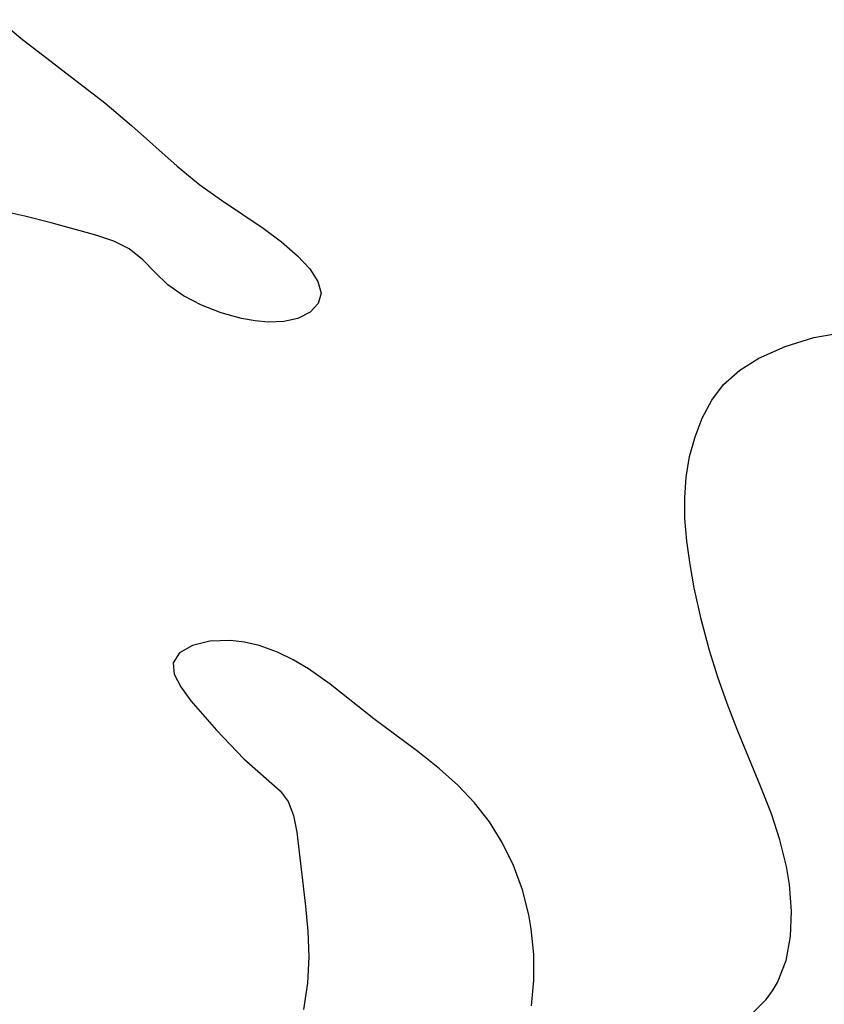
# Model space of a CAD drawing. Header units: metres. Extents: x 1073367 to 1082519, y 1569854 to 1574957.
# Tile 350 of 656: x 1076025 to 1076069, y 1573714 to 1573769. Entities that reach past the tile are written whole.
import ezdxf

# ---------------------------------------------------------------- set-up
doc = ezdxf.new("R2010")
doc.units = ezdxf.units.M
doc.layers.add('CGG_CurvaNivelLidar_v1', color=253, linetype='Continuous', lineweight=30)

msp = doc.modelspace()

# ---------------------------------------------------------------- linework, layer by layer
at = {"layer": 'CGG_CurvaNivelLidar_v1'}
for p, q in [((1076023.6891, 1573768.7638, 67.5), (1076024.9107, 1573767.7453, 67.5)), ((1076024.9107, 1573767.7453, 67.5), (1076029.5764, 1573764.1495, 67.5)), ((1076029.5764, 1573764.1495, 67.5), (1076031.051, 1573762.9064, 67.5)), ((1076031.051, 1573762.9064, 67.5), (1076033.5739, 1573760.6496, 67.5)), ((1076033.5739, 1573760.6496, 67.5), (1076034.8397, 1573759.6102, 67.5)), ((1076034.8397, 1573759.6102, 67.5), (1076036.0287, 1573758.7597, 67.5)), ((1076036.0287, 1573758.7597, 67.5), (1076038.3476, 1573757.2109, 67.5)), ((1076025.1428, 1573757.8812, 67.5), (1076023.621, 1573758.2073, 67.5)), ((1076026.5882, 1573757.5079, 67.5), (1076025.1428, 1573757.8812, 67.5)), ((1076029.0691, 1573756.8225, 67.5), (1076026.5882, 1573757.5079, 67.5)), ((1076038.3476, 1573757.2109, 67.5), (1076039.3623, 1573756.4516, 67.5)), ((1076030.0744, 1573756.4888, 67.5), (1076029.0691, 1573756.8225, 67.5)), ((1076030.9227, 1573756.0738, 67.5), (1076030.0744, 1573756.4888, 67.5)), ((1076039.3623, 1573756.4516, 67.5), (1076040.241, 1573755.6891, 67.5)), ((1076031.6709, 1573755.4665, 67.5), (1076030.9227, 1573756.0738, 67.5)), ((1076032.3335, 1573754.7682, 67.5), (1076031.6709, 1573755.4665, 67.5)), ((1076040.241, 1573755.6891, 67.5), (1076040.9216, 1573754.9622, 67.5)), ((1076033.067, 1573754.0654, 67.5), (1076032.3335, 1573754.7682, 67.5)), ((1076040.9216, 1573754.9622, 67.5), (1076041.3794, 1573754.2641, 67.5)), ((1076041.3794, 1573754.2641, 67.5), (1076041.55, 1573753.6124, 67.5)), ((1076033.9256, 1573753.4697, 67.5), (1076033.067, 1573754.0654, 67.5)), ((1076041.55, 1573753.6124, 67.5), (1076041.3865, 1573753.0355, 67.5)), ((1076034.9271, 1573752.9532, 67.5), (1076033.9256, 1573753.4697, 67.5)), ((1076041.3865, 1573753.0355, 67.5), (1076040.9387, 1573752.5552, 67.5)), ((1076036.018, 1573752.5275, 67.5), (1076034.9271, 1573752.9532, 67.5)), ((1076037.1469, 1573752.2096, 67.5), (1076036.018, 1573752.5275, 67.5)), ((1076040.9387, 1573752.5552, 67.5), (1076040.2665, 1573752.2075, 67.5)), ((1076037.8929, 1573752.0702, 67.5), (1076037.1469, 1573752.2096, 67.5)), ((1076038.6184, 1573752.0012, 67.5), (1076037.8929, 1573752.0702, 67.5)), ((1076039.4933, 1573752.0337, 67.5), (1076038.6184, 1573752.0012, 67.5)), ((1076040.2665, 1573752.2075, 67.5), (1076039.4933, 1573752.0337, 67.5)), ((1076068.8511, 1573751.1538, 67.5), (1076070.4649, 1573751.4405, 67.5)), ((1076067.2657, 1573750.6651, 67.5), (1076068.8511, 1573751.1538, 67.5)), ((1076065.8115, 1573750.0041, 67.5), (1076067.2657, 1573750.6651, 67.5)), ((1076064.7528, 1573749.3468, 67.5), (1076065.8115, 1573750.0041, 67.5)), ((1076063.8515, 1573748.5511, 67.5), (1076064.7528, 1573749.3468, 67.5)), ((1076063.1943, 1573747.6761, 67.5), (1076063.8515, 1573748.5511, 67.5)), ((1076062.6699, 1573746.6798, 67.5), (1076063.1943, 1573747.6761, 67.5)), ((1076062.2724, 1573745.6565, 67.5), (1076062.6699, 1573746.6798, 67.5)), ((1076061.97, 1573744.5662, 67.5), (1076062.2724, 1573745.6565, 67.5)), ((1076061.7748, 1573743.4202, 67.5), (1076061.97, 1573744.5662, 67.5)), ((1076061.6973, 1573742.2894, 67.5), (1076061.7748, 1573743.4202, 67.5)), ((1076061.7135, 1573741.1263, 67.5), (1076061.6973, 1573742.2894, 67.5)), ((1076061.8171, 1573739.8624, 67.5), (1076061.7135, 1573741.1263, 67.5)), ((1076061.9937, 1573738.5789, 67.5), (1076061.8171, 1573739.8624, 67.5)), ((1076062.2294, 1573737.2821, 67.5), (1076061.9937, 1573738.5789, 67.5)), ((1076062.6166, 1573735.5518, 67.5), (1076062.2294, 1573737.2821, 67.5)), ((1076063.0816, 1573733.8215, 67.5), (1076062.6166, 1573735.5518, 67.5)), ((1076034.419, 1573734.0836, 68), (1076033.7107, 1573733.676, 68)), ((1076035.3865, 1573734.3257, 68), (1076034.419, 1573734.0836, 68)), ((1076036.5317, 1573734.3678, 68), (1076035.3865, 1573734.3257, 68)), ((1076037.3107, 1573734.2737, 68), (1076036.5317, 1573734.3678, 68)), ((1076038.1164, 1573734.0843, 68), (1076037.3107, 1573734.2737, 68)), ((1076039.1366, 1573733.7177, 68), (1076038.1164, 1573734.0843, 68)), ((1076033.7107, 1573733.676, 68), (1076033.3602, 1573733.1244, 68)), ((1076040.0035, 1573733.3008, 68), (1076039.1366, 1573733.7177, 68)), ((1076063.5425, 1573732.3398, 67.5), (1076063.0816, 1573733.8215, 67.5)), ((1076033.3602, 1573733.1244, 68), (1076033.4196, 1573732.5059, 68)), ((1076040.8564, 1573732.7984, 68), (1076040.0035, 1573733.3008, 68)), ((1076033.4196, 1573732.5059, 68), (1076033.7755, 1573731.8015, 68)), ((1076042.061, 1573731.9415, 68), (1076040.8564, 1573732.7984, 68)), ((1076064.0522, 1573730.8731, 67.5), (1076063.5425, 1573732.3398, 67.5)), ((1076033.7755, 1573731.8015, 68), (1076034.3384, 1573731.0314, 68)), ((1076044.4682, 1573730.0263, 68), (1076042.061, 1573731.9415, 68)), ((1076034.3384, 1573731.0314, 68), (1076035.7562, 1573729.392, 68)), ((1076064.6042, 1573729.4275, 67.5), (1076064.0522, 1573730.8731, 67.5)), ((1076046.9154, 1573728.2093, 68), (1076044.4682, 1573730.0263, 68)), ((1076035.7562, 1573729.392, 68), (1076037.2717, 1573727.8093, 68)), ((1076065.9011, 1573726.3024, 67.5), (1076064.6042, 1573729.4275, 67.5)), ((1076048.1214, 1573727.2594, 68), (1076046.9154, 1573728.2093, 68)), ((1076037.2717, 1573727.8093, 68), (1076039.2811, 1573726.0353, 68)), ((1076049.1265, 1573726.358, 68), (1076048.1214, 1573727.2594, 68)), ((1076050.0514, 1573725.381, 68), (1076049.1265, 1573726.358, 68)), ((1076066.4998, 1573724.7638, 67.5), (1076065.9011, 1573726.3024, 67.5)), ((1076039.2811, 1573726.0353, 68), (1076039.7368, 1573725.4373, 68)), ((1076039.7368, 1573725.4373, 68), (1076040.0315, 1573724.6675, 68)), ((1076050.8767, 1573724.3149, 68), (1076050.0514, 1573725.381, 68)), ((1076040.0315, 1573724.6675, 68), (1076040.1994, 1573723.7535, 68)), ((1076066.973, 1573723.3221, 67.5), (1076066.4998, 1573724.7638, 67.5)), ((1076051.589, 1573723.1733, 68), (1076050.8767, 1573724.3149, 68)), ((1076040.1994, 1573723.7535, 68), (1076040.6903, 1573719.6496, 68)), ((1076052.2155, 1573721.8907, 68), (1076051.589, 1573723.1733, 68)), ((1076067.336, 1573721.8372, 67.5), (1076066.973, 1573723.3221, 67.5)), ((1076052.7082, 1573720.5528, 68), (1076052.2155, 1573721.8907, 68)), ((1076067.5019, 1573720.8423, 67.5), (1076067.336, 1573721.8372, 67.5)), ((1076053.0629, 1573719.1747, 68), (1076052.7082, 1573720.5528, 68)), ((1076067.617, 1573719.3768, 67.5), (1076067.5019, 1573720.8423, 67.5)), ((1076040.6903, 1573719.6496, 68), (1076040.8214, 1573718.2678, 68)), ((1076067.5606, 1573717.9664, 67.5), (1076067.617, 1573719.3768, 67.5)), ((1076053.2, 1573718.3823, 68), (1076053.0629, 1573719.1747, 68)), ((1076040.8214, 1573718.2678, 68), (1076040.8707, 1573716.8445, 68)), ((1076053.3406, 1573716.9669, 68), (1076053.2, 1573718.3823, 68)), ((1076067.3131, 1573716.6381, 67.5), (1076067.5606, 1573717.9664, 67.5)), ((1076040.8707, 1573716.8445, 68), (1076040.7943, 1573715.3817, 68)), ((1076053.3486, 1573715.5458, 68), (1076053.3406, 1573716.9669, 68)), ((1076066.843, 1573715.4237, 67.5), (1076067.3131, 1573716.6381, 67.5)), ((1076053.2114, 1573714.1326, 68), (1076053.3486, 1573715.5458, 68)), ((1076066.5633, 1573714.9472, 67.5), (1076066.843, 1573715.4237, 67.5)), ((1076040.7943, 1573715.3817, 68), (1076040.5846, 1573713.9138, 68)), ((1076066.2131, 1573714.4725, 67.5), (1076066.5633, 1573714.9472, 67.5)), ((1076065.1443, 1573713.4107, 67.5), (1076066.2131, 1573714.4725, 67.5))]:
    msp.add_line(p, q, dxfattribs=at)

doc.saveas('drawing.dxf')
